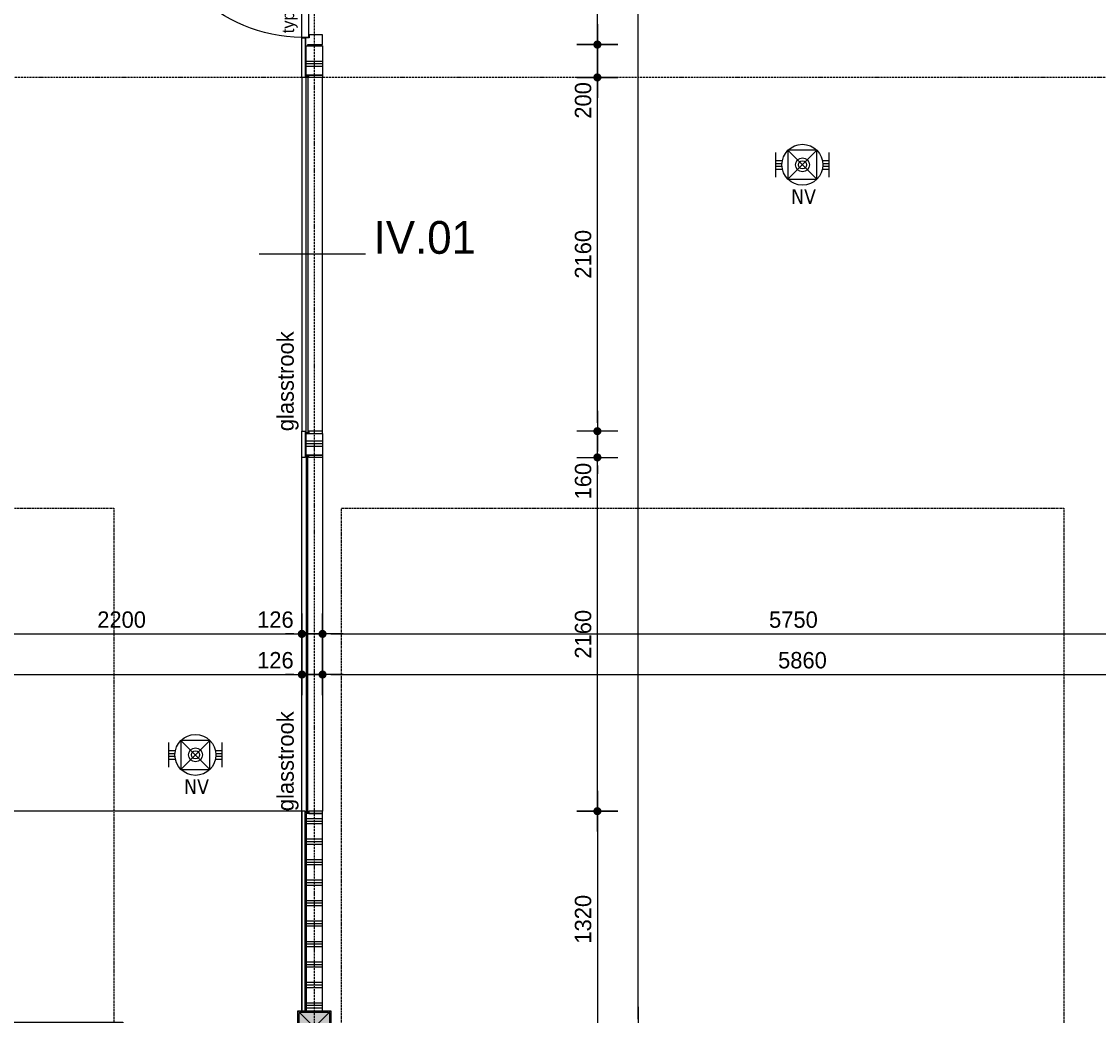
# Model space of a CAD drawing. Header units: millimetres. Extents: x -297000 to 504135, y -166520 to 252050.
# Tile 319 of 416: x 27937 to 34512, y 9498 to 15566. Entities that reach past the tile are written whole.
import ezdxf
from ezdxf.enums import TextEntityAlignment as Align
from ezdxf.lldxf.tags import DXFTag

# ---------------------------------------------------------------- set-up
doc = ezdxf.new("R2010")
doc.units = ezdxf.units.MM
doc.header["$MEASUREMENT"] = 0
for name, pattern in [('ACAD_ISO10W100', [18, 12, -3, 0, -3]), ('CENTER', [50.8, 31.75, -6.35, 6.35, -6.35]), ('HIDDEN', [0.375, 0.25, -0.125])]:
    doc.linetypes.add(name, pattern=pattern)
doc.layers.get('Defpoints').update_dxf_attribs({"color": 6})
for name, color, linetype in [('010_D0050_D', 1, 'Continuous'), ('010_T0050_T', 4, 'Continuous'), ('040_AXPRI_B', 9, 'CENTER'), ('068_HATCH_H', 8, 'Continuous'), ('080_SYMB_DETAIL', 4, 'Continuous'), ('210_WALEX_E', 2, 'Continuous'), ('210_WALEX_G', 2, 'Continuous'), ('220_WALIN_G', 1, 'Continuous'), ('299_CONCR_H', 251, 'Continuous'), ('299_STEEL_G', 3, 'Continuous'), ('310_GLASS_G', 1, 'Continuous'), ('320_DOORS_E', 8, 'Continuous'), ('320_DOORS_G', 2, 'Continuous'), ('420_WAFIN_G', 1, 'Continuous')]:
    doc.layers.add(name, color=color, linetype=linetype)
doc.styles.add('NORATT', font='TAHOMA.TTF')
doc.styles.add('VMX 2 MEDIUM 50', font='unvr55w.TTF', dxfattribs={"height": 100})
doc.styles.add('VMX 3 BIG 200', font='unvr55w.TTF', dxfattribs={"height": 800})
tags = doc.linetypes.add('SMALL', pattern=[0.19, 0.125, -0.065]).pattern_tags.tags
tags[6:7] = [DXFTag(74, 4), DXFTag(75, 0), DXFTag(340, '0'), DXFTag(46, 1.0), DXFTag(50, 0.0), DXFTag(44, 0.0), DXFTag(45, 0.0)]
tags[4:5] = [DXFTag(74, 4), DXFTag(75, 0), DXFTag(340, '0'), DXFTag(46, 1.0), DXFTag(50, 0.0), DXFTag(44, 0.0), DXFTag(45, 0.0)]
doc.dimstyles.new('VMX 50', dxfattribs={"dimscale": 50, "dimtxt": 1, "dimasz": 1, "dimexe": 2, "dimexo": 2, "dimgap": 0.7, "dimtad": 1, "dimdec": 0, "dimdsep": 46, "dimtxsty": 'VMX 2 MEDIUM 50', "dimblk1": 'VMX-DIM-ARROW', "dimblk2": 'VMX-DIM-ARROW', "dimsah": 1, "dimcen": 1, "dimdle": 2, "dimse1": 1, "dimse2": 1, "dimclrd": 256, "dimclre": 256, "dimclrt": 256, "dimadec": 0, "dimazin": 0, "dimtm": 1e-09, "dimtfac": 1, "dimtdec": 0, "dimtmove": 2, "dimatfit": 2, "dimldrblk": 'VMX-DIM-ARROW', "dimfxl": 0, "dimtolj": 2, "dimlwd": -1, "dimarcsym": 0})
pattern_1 = [(180, (-12325, -9425), (-2e-14, -125), []), (180, (-12325, -9440.63), (-2e-14, -125), []), (180, (-12325, -9456.25), (-2e-14, -125), [])]

# ---------------------------------------------------------------- blocks, each defined once
blk = doc.blocks.new('VMX-DIM-ARROW')
h = blk.add_hatch(color=256)
edge = h.paths.add_edge_path()
edge.add_arc((0, 0), 0.5, 0, 360)
for p, q in [((0, 2.5), (0, -2.5)), ((-2.5, 0), (2.5, 0))]:
    blk.add_line(p, q)
blk = doc.blocks.new('*D197')
at = {"layer": '010_D0050_D'}
blk.add_line((27498, 11827), (29598, 11827), dxfattribs=at)
at = {"layer": 'Defpoints', "color": 0}
for p in [(27448, 12766), (29648, 12752), (29648, 11827)]:
    blk.add_point(p, dxfattribs=at)
at = {"layer": '010_D0050_D', "xscale": 50, "yscale": 50, "zscale": 50, "rotation": 180}
blk.add_blockref('VMX-DIM-ARROW', (27448, 11827), dxfattribs=at)
at = {"layer": '010_D0050_D', "xscale": 50, "yscale": 50, "zscale": 50}
blk.add_blockref('VMX-DIM-ARROW', (29648, 11827), dxfattribs=at)
at = {"layer": '010_D0050_D', "insert": (28548, 11913.9), "char_height": 100, "attachment_point": 5, "style": 'VMX 2 MEDIUM 50'}
blk.add_mtext('\\A2;2200', dxfattribs=at)
blk = doc.blocks.new('*D200')
at = {"layer": '010_D0050_D'}
for p, q in [((29599, 11827), (29549, 11827)), ((29649, 11827), (29775, 11827)), ((29825, 11827), (29875, 11827))]:
    blk.add_line(p, q, dxfattribs=at)
at = {"layer": 'Defpoints', "color": 0}
for p in [(29649, 12905), (29775, 12905), (29775, 11827)]:
    blk.add_point(p, dxfattribs=at)
at = {"layer": '010_D0050_D', "xscale": 50, "yscale": 50, "zscale": 50}
blk.add_blockref('VMX-DIM-ARROW', (29649, 11827), dxfattribs=at)
at = {"layer": '010_D0050_D', "xscale": 50, "yscale": 50, "zscale": 50, "rotation": 180}
blk.add_blockref('VMX-DIM-ARROW', (29775, 11827), dxfattribs=at)
at = {"layer": '010_D0050_D', "insert": (29487, 11913.9), "char_height": 100, "attachment_point": 5, "style": 'VMX 2 MEDIUM 50'}
blk.add_mtext('\\A2;126', dxfattribs=at)
blk = doc.blocks.new('*D201')
at = {"layer": '010_D0050_D'}
blk.add_line((29825, 11827), (35475, 11827), dxfattribs=at)
at = {"layer": 'Defpoints', "color": 0}
for p in [(29775, 11913.9), (35525, 11913.9), (35525, 11827)]:
    blk.add_point(p, dxfattribs=at)
at = {"layer": '010_D0050_D', "xscale": 50, "yscale": 50, "zscale": 50, "rotation": 180}
blk.add_blockref('VMX-DIM-ARROW', (29775, 11827), dxfattribs=at)
at = {"layer": '010_D0050_D', "xscale": 50, "yscale": 50, "zscale": 50}
blk.add_blockref('VMX-DIM-ARROW', (35525, 11827), dxfattribs=at)
at = {"layer": '010_D0050_D', "insert": (32650, 11913.9), "char_height": 100, "attachment_point": 5, "style": 'VMX 2 MEDIUM 50'}
blk.add_mtext('\\A2;5750', dxfattribs=at)
blk = doc.blocks.new('*D210')
at = {"layer": '010_D0050_D'}
blk.add_line((31452.9, 10695), (31452.9, 9475), dxfattribs=at)
at = {"layer": 'Defpoints', "color": 0}
for p in [(29775, 10745), (29725, 9425), (31452.9, 9425)]:
    blk.add_point(p, dxfattribs=at)
at = {"layer": '010_D0050_D', "xscale": 50, "yscale": 50, "zscale": 50}
for p, rotation in [((31452.9, 10745), 89.99851702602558), ((31452.9, 9425), 269.9985170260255)]:
    blk.add_blockref('VMX-DIM-ARROW', p, dxfattribs=dict(at, rotation=rotation))
at = {"layer": '010_D0050_D', "insert": (31366, 10085), "char_height": 100, "attachment_point": 5, "rotation": 89.99852, "style": 'VMX 2 MEDIUM 50'}
blk.add_mtext('\\A2;1320', dxfattribs=at)
blk = doc.blocks.new('*D211')
at = {"layer": '010_D0050_D'}
blk.add_line((31452.9, 10795), (31452.9, 12855), dxfattribs=at)
at = {"layer": 'Defpoints', "color": 0}
for p in [(29775, 12905), (31452.9, 12905), (29775, 10745)]:
    blk.add_point(p, dxfattribs=at)
at = {"layer": '010_D0050_D', "xscale": 50, "yscale": 50, "zscale": 50}
for p, rotation in [((31452.9, 12905), 90), ((31452.9, 10745), 270)]:
    blk.add_blockref('VMX-DIM-ARROW', p, dxfattribs=dict(at, rotation=rotation))
at = {"layer": '010_D0050_D', "insert": (31366.1, 11825), "char_height": 100, "attachment_point": 5, "rotation": 90, "style": 'VMX 2 MEDIUM 50'}
blk.add_mtext('\\A2;2160', dxfattribs=at)
blk = doc.blocks.new('*D212')
at = {"layer": '010_D0050_D'}
for p, q in [((31452.9, 13115), (31452.9, 13165)), ((31452.9, 12905), (31452.9, 13065)), ((31452.9, 12855), (31452.9, 12805))]:
    blk.add_line(p, q, dxfattribs=at)
at = {"layer": 'Defpoints', "color": 0}
for p in [(29775, 13065), (31452.9, 13065), (29775, 12905)]:
    blk.add_point(p, dxfattribs=at)
at = {"layer": '010_D0050_D', "xscale": 50, "yscale": 50, "zscale": 50}
for p, rotation in [((31452.9, 13065), 270), ((31452.9, 12905), 90)]:
    blk.add_blockref('VMX-DIM-ARROW', p, dxfattribs=dict(at, rotation=rotation))
at = {"layer": '010_D0050_D', "insert": (31366.1, 12760), "char_height": 100, "attachment_point": 5, "rotation": 90, "style": 'VMX 2 MEDIUM 50'}
blk.add_mtext('\\A2;160', dxfattribs=at)
blk = doc.blocks.new('*D213')
at = {"layer": '010_D0050_D'}
blk.add_line((31452.9, 13115), (31452.9, 15175), dxfattribs=at)
at = {"layer": 'Defpoints', "color": 0}
for p in [(29775, 15225), (31452.9, 15225), (29775, 13065)]:
    blk.add_point(p, dxfattribs=at)
at = {"layer": '010_D0050_D', "xscale": 50, "yscale": 50, "zscale": 50}
for p, rotation in [((31452.9, 15225), 90), ((31452.9, 13065), 270)]:
    blk.add_blockref('VMX-DIM-ARROW', p, dxfattribs=dict(at, rotation=rotation))
at = {"layer": '010_D0050_D', "insert": (31366.1, 14145), "char_height": 100, "attachment_point": 5, "rotation": 90, "style": 'VMX 2 MEDIUM 50'}
blk.add_mtext('\\A2;2160', dxfattribs=at)
blk = doc.blocks.new('*D214')
at = {"layer": '010_D0050_D'}
blk.add_line((31452.9, 15275), (31452.9, 15375), dxfattribs=at)
at = {"layer": 'Defpoints', "color": 0}
for p in [(29775, 15425), (31452.9, 15425), (29775, 15225)]:
    blk.add_point(p, dxfattribs=at)
at = {"layer": '010_D0050_D', "xscale": 50, "yscale": 50, "zscale": 50}
for p, rotation in [((31452.9, 15425), 90), ((31452.9, 15225), 270)]:
    blk.add_blockref('VMX-DIM-ARROW', p, dxfattribs=dict(at, rotation=rotation))
at = {"layer": '010_D0050_D', "insert": (31366.1, 15084.5), "char_height": 100, "attachment_point": 5, "rotation": 90, "style": 'VMX 2 MEDIUM 50'}
blk.add_mtext('\\A2;200', dxfattribs=at)
blk = doc.blocks.new('*D215')
at = {"layer": '010_D0050_D'}
blk.add_line((31452.9, 15476), (31452.9, 16376), dxfattribs=at)
at = {"layer": 'Defpoints', "color": 0}
for p in [(29775, 16426), (31452.9, 16426), (29775, 15426)]:
    blk.add_point(p, dxfattribs=at)
at = {"layer": '010_D0050_D', "xscale": 50, "yscale": 50, "zscale": 50}
for p, rotation in [((31452.9, 16426), 90), ((31452.9, 15426), 270)]:
    blk.add_blockref('VMX-DIM-ARROW', p, dxfattribs=dict(at, rotation=rotation))
at = {"layer": '010_D0050_D', "insert": (31366.1, 15926), "char_height": 100, "attachment_point": 5, "rotation": 90, "style": 'VMX 2 MEDIUM 50'}
blk.add_mtext('\\A2;1000', dxfattribs=at)
blk = doc.blocks.new('*D219')
at = {"layer": '010_D0050_D'}
blk.add_line((31702.9, 9475), (31702.9, 32575), dxfattribs=at)
at = {"layer": 'Defpoints', "color": 0}
for p in [(29725, 32625), (31702.9, 32625), (29725, 9425)]:
    blk.add_point(p, dxfattribs=at)
at = {"layer": '010_D0050_D', "xscale": 50, "yscale": 50, "zscale": 50}
for p, rotation in [((31702.9, 32625), 90), ((31702.9, 9425), 270)]:
    blk.add_blockref('VMX-DIM-ARROW', p, dxfattribs=dict(at, rotation=rotation))
at = {"layer": '010_D0050_D', "insert": (31616.1, 21025), "char_height": 100, "attachment_point": 5, "rotation": 90, "style": 'VMX 2 MEDIUM 50'}
blk.add_mtext('\\A2;23200', dxfattribs=at)
blk = doc.blocks.new('*D221')
at = {"layer": '010_D0050_D'}
blk.add_line((18324, 11579), (29599, 11579), dxfattribs=at)
at = {"layer": 'Defpoints', "color": 0}
for p in [(18274, 11825), (29649, 11827), (29649, 11579)]:
    blk.add_point(p, dxfattribs=at)
at = {"layer": '010_D0050_D', "xscale": 50, "yscale": 50, "zscale": 50, "rotation": 180}
blk.add_blockref('VMX-DIM-ARROW', (18274, 11579), dxfattribs=at)
at = {"layer": '010_D0050_D', "xscale": 50, "yscale": 50, "zscale": 50}
blk.add_blockref('VMX-DIM-ARROW', (29649, 11579), dxfattribs=at)
at = {"layer": '010_D0050_D', "insert": (23961.5, 11665.9), "char_height": 100, "attachment_point": 5, "style": 'VMX 2 MEDIUM 50'}
blk.add_mtext('\\A2;11375', dxfattribs=at)
blk = doc.blocks.new('*D222')
at = {"layer": '010_D0050_D'}
for p, q in [((29599, 11579), (29549, 11579)), ((29649, 11579), (29775, 11579)), ((29825, 11579), (29875, 11579))]:
    blk.add_line(p, q, dxfattribs=at)
at = {"layer": 'Defpoints', "color": 0}
for p in [(29649, 12657), (29775, 12657), (29775, 11579)]:
    blk.add_point(p, dxfattribs=at)
at = {"layer": '010_D0050_D', "xscale": 50, "yscale": 50, "zscale": 50}
blk.add_blockref('VMX-DIM-ARROW', (29649, 11579), dxfattribs=at)
at = {"layer": '010_D0050_D', "xscale": 50, "yscale": 50, "zscale": 50, "rotation": 180}
blk.add_blockref('VMX-DIM-ARROW', (29775, 11579), dxfattribs=at)
at = {"layer": '010_D0050_D', "insert": (29487, 11665.9), "char_height": 100, "attachment_point": 5, "style": 'VMX 2 MEDIUM 50'}
blk.add_mtext('\\A2;126', dxfattribs=at)
blk = doc.blocks.new('*D223')
at = {"layer": '010_D0050_D'}
blk.add_line((29825, 11579), (35585, 11579), dxfattribs=at)
at = {"layer": 'Defpoints', "color": 0}
for p in [(29775, 12657), (35635, 11745), (35635, 11579)]:
    blk.add_point(p, dxfattribs=at)
at = {"layer": '010_D0050_D', "xscale": 50, "yscale": 50, "zscale": 50, "rotation": 180}
blk.add_blockref('VMX-DIM-ARROW', (29775, 11579), dxfattribs=at)
at = {"layer": '010_D0050_D', "xscale": 50, "yscale": 50, "zscale": 50}
blk.add_blockref('VMX-DIM-ARROW', (35635, 11579), dxfattribs=at)
at = {"layer": '010_D0050_D', "insert": (32705, 11665.9), "char_height": 100, "attachment_point": 5, "style": 'VMX 2 MEDIUM 50'}
blk.add_mtext('\\A2;5860', dxfattribs=at)
blk = doc.blocks.new('GRID01')
at = {"layer": '040_AXPRI_B', "linetype": 'ACAD_ISO10W100'}
for p, q in [((-5800, -3742), (-5800, 26942)), ((3749.9, 5800), (-26942, 5800))]:
    blk.add_line(p, q, dxfattribs=at)
blk = doc.blocks.new('SEGMENTDEUR_plg')
at = {"layer": '210_WALEX_E', "color": 8, "linetype": 'SMALL', "ltscale": 25}
blk.add_lwpolyline([(4550, 200), (190, 200)], dxfattribs=at)
at = {"layer": '210_WALEX_E', "color": 8, "linetype": 'HIDDEN', "ltscale": 25}
blk.add_lwpolyline([(165, -7), (165, -3270), (4575, -3270), (4575, -7)], dxfattribs=at)
at = {"layer": '210_WALEX_G', "ltscale": 20}
for points in [[(175, 110), (175, 125), (190, 125), (190, 200), (65, 200)], [(4565, 110), (4565, 125), (4550, 125), (4550, 200), (4675, 200)]]:
    blk.add_lwpolyline(points, dxfattribs=at)
at = {"layer": '299_STEEL_G'}
for points in [[(114, 110), (166, 110, 0.414214), (170, 114), (170, 176, 0.414214), (166, 180), (114, 180, 0.414214), (110, 176), (110, 114, 0.414214)], [(4626, 110), (4574, 110, -0.414214), (4570, 114), (4570, 176, -0.414214), (4574, 180), (4626, 180, -0.414214), (4630, 176), (4630, 114, -0.414214)]]:
    blk.add_lwpolyline(points, format="xyb", close=True, dxfattribs=at)
for points in [[(114, 114), (166, 114), (166, 176), (114, 176)], [(4626, 114), (4574, 114), (4574, 176), (4626, 176)]]:
    blk.add_lwpolyline(points, close=True, dxfattribs=at)
at = {"layer": '320_DOORS_G'}
for points in [[(186.6, 95), (187.9, 95.3), (189.3, 96.2), (189.9, 97.5), (190, 98.4), (190, 106.6), (189.7, 107.9), (188.8, 109.3), (187.5, 109.8), (186.6, 110), (113.4, 110), (112.1, 109.7), (110.7, 108.8), (110.2, 107.5), (110, 106.6), (110, -4), (111.9, -4), (111.9, 106.6), (111.9, 106.9), (112.5, 107.8), (113.4, 108.1), (186.6, 108.1), (186.9, 108.1), (187.8, 107.5), (188.1, 106.6), (188.1, 98.4), (188.1, 98.1), (187.5, 97.2), (186.6, 96.9), (178.9, 96.9), (177.6, 96.6), (176.2, 95.7), (175.3, 94.4), (175.2, 91.9), (175.5, 90.6), (176.4, 89.2), (177.7, 88.3), (178.9, 88.2), (185.4, 88.2), (185.4, 90.1), (178.9, 90.1), (178.3, 90.3), (177.4, 91), (177.1, 91.9), (177.3, 93.8), (178, 94.7), (178.9, 95)], [(4553.4, 95), (4552.1, 95.3), (4550.7, 96.2), (4550.1, 97.5), (4550, 98.4), (4550, 106.6), (4550.3, 107.9), (4551.2, 109.3), (4552.5, 109.8), (4553.4, 110), (4626.6, 110), (4627.9, 109.7), (4629.3, 108.8), (4629.8, 107.5), (4630, 106.6), (4630, -4), (4628.1, -4), (4628.1, 106.6), (4628.1, 106.9), (4627.5, 107.8), (4626.6, 108.1), (4553.4, 108.1), (4553.1, 108.1), (4552.2, 107.5), (4551.9, 106.6), (4551.9, 98.4), (4551.9, 98.1), (4552.5, 97.2), (4553.4, 96.9), (4561.1, 96.9), (4562.4, 96.6), (4563.8, 95.7), (4564.7, 94.4), (4564.8, 91.9), (4564.5, 90.6), (4563.6, 89.2), (4562.3, 88.3), (4561.1, 88.2), (4554.6, 88.2), (4554.6, 90.1), (4561.1, 90.1), (4561.7, 90.3), (4562.6, 91), (4562.9, 91.9), (4562.7, 93.8), (4562, 94.7), (4561.1, 95)], [(111.9, 10.1), (111.9, 10.1), (112.4, 7.8), (113, 6), (118.8, -4.7), (120.5, -6.8), (122.6, -8.2), (124.7, -8.8), (125.4, -8.8), (128.4, -8.8), (130.5, -8.5), (132.6, -7.4), (134.5, -5.6), (135, -4.9), (138.3, 1.4), (136.9, 2.1), (133.6, -4.1), (133.6, -4.3), (132, -6.1), (130.2, -7), (128.4, -7.3), (125.4, -7.3), (125.3, -7.3), (123.5, -7), (121.7, -5.9), (120.2, -4.1), (114.3, 6.8), (113.7, 8.1), (113.4, 10.1), (113.4, 40), (113.4, 40.3), (114, 41.2), (114.9, 41.5), (134.4, 41.5), (134.7, 41.5), (135.6, 40.9), (135.9, 40), (135.9, 36), (137.4, 36), (137.4, 40), (137.1, 41.2), (136.2, 42.4), (135, 43), (134.4, 43), (114.9, 43), (113.7, 42.7), (112.5, 41.8), (111.9, 40.6), (111.9, 40)], [(240, 38), (255, 38), (255, 50), (240, 50)], [(1260, 38), (1245, 38), (1245, 50), (1260, 50)], [(1320, 38), (1335, 38), (1335, 50), (1320, 50)], [(2340, 38), (2325, 38), (2325, 50), (2340, 50)], [(2400, 38), (2415, 38), (2415, 50), (2400, 50)], [(3420, 38), (3405, 38), (3405, 50), (3420, 50)], [(3480, 38), (3495, 38), (3495, 50), (3480, 50)], [(4500, 38), (4485, 38), (4485, 50), (4500, 50)], [(4628.1, 10.1), (4628.1, 10.1), (4627.6, 7.8), (4627, 6), (4621.2, -4.7), (4619.5, -6.8), (4617.4, -8.2), (4615.3, -8.8), (4614.6, -8.8), (4611.6, -8.8), (4609.5, -8.5), (4607.4, -7.4), (4605.5, -5.6), (4605, -4.9), (4601.7, 1.4), (4603.1, 2.1), (4606.4, -4.1), (4606.4, -4.3), (4608, -6.1), (4609.8, -7), (4611.6, -7.3), (4614.6, -7.3), (4614.7, -7.3), (4616.5, -7), (4618.3, -5.9), (4619.8, -4.1), (4625.7, 6.8), (4626.3, 8.1), (4626.6, 10.1), (4626.6, 40), (4626.6, 40.3), (4626, 41.2), (4625.1, 41.5), (4605.6, 41.5), (4605.3, 41.5), (4604.4, 40.9), (4604.1, 40), (4604.1, 36), (4602.6, 36), (4602.6, 40), (4602.9, 41.2), (4603.8, 42.4), (4605, 43), (4605.6, 43), (4625.1, 43), (4626.3, 42.7), (4627.5, 41.8), (4628.1, 40.6), (4628.1, 40)]]:
    blk.add_lwpolyline(points, close=True, dxfattribs=at)
at = {"layer": '320_DOORS_G', "color": 1}
for points in [[(165, 38), (4575, 38), (4575, 80), (165, 80), (165, 38)], [(221.9, 21), (221.9, 10), (136.9, 10), (136.9, 21), (221.9, 21)], [(4518.1, 21), (4518.1, 10), (4603.1, 10), (4603.1, 21), (4518.1, 21)]]:
    blk.add_lwpolyline(points, dxfattribs=at)
at = {"layer": '320_DOORS_G'}
for points in [[(165, 38), (165, 80), (255, 80), (255, 70), (240, 70), (240, 38), (165, 38)], [(240, 70), (1260, 70), (1260, 50), (240, 50), (240, 70)], [(1260, 38), (1260, 70), (1245, 70), (1245, 80), (1335, 80), (1335, 70), (1320, 70), (1320, 38), (1260, 38)], [(1320, 70), (2340, 70), (2340, 50), (1320, 50), (1320, 70)], [(2340, 38), (2340, 70), (2325, 70), (2325, 80), (2415, 80), (2415, 70), (2400, 70), (2400, 38), (2340, 38)], [(2400, 70), (3420, 70), (3420, 50), (2400, 50), (2400, 70)], [(3420, 38), (3420, 70), (3405, 70), (3405, 80), (3495, 80), (3495, 70), (3480, 70), (3480, 38), (3420, 38)], [(4500, 70), (3480, 70), (3480, 50), (4500, 50), (4500, 70)], [(4575, 38), (4575, 80), (4485, 80), (4485, 70), (4500, 70), (4500, 38), (4575, 38)]]:
    blk.add_lwpolyline(points, dxfattribs=at)
at = {"layer": '320_DOORS_G', "color": 1}
for points in [[(212.2, 33), (165, 33), (165, 38), (212.2, 38)], [(212.2, -7), (165, -7), (165, 33), (212.2, 33)], [(4527.8, 33), (4575, 33), (4575, 38), (4527.8, 38)], [(4527.8, -7), (4575, -7), (4575, 33), (4527.8, 33)]]:
    blk.add_lwpolyline(points, close=True, dxfattribs=at)
for points in [[(171.6, 85.6), (171.6, 85.6), (171.9, 86.4), (171.9, 86.4)], [(171.9, 84.9), (171.9, 84.9), (171.6, 85.6), (171.6, 85.6)], [(171.9, 86.4), (171.9, 86.4), (173.8, 88.2), (173.8, 88.2)], [(172.6, 84.6), (172.6, 84.6), (171.9, 84.9), (171.9, 84.9)], [(180.7, 84.3), (180.7, 84.3), (172.6, 84.6), (172.6, 84.6)], [(173.8, 88.2), (173.8, 88.2), (174, 88.3), (174, 88.3)], [(174, 88.3), (174, 88.3), (174.7, 88.5), (174.7, 88.5)], [(174.7, 88.5), (174.7, 88.5), (175.5, 88), (175.5, 88)], [(175.5, 88), (175.5, 88), (177, 86.7), (177, 86.7)], [(177, 86.7), (177, 86.7), (177.3, 86.5), (177.3, 86.5)], [(177.3, 86.5), (177.3, 86.5), (185.8, 86.5), (185.8, 86.5)], [(180, 93.2), (180, 93.2), (181.6, 94), (181.6, 94)], [(180, 92), (180, 92), (180, 93.2), (180, 93.2)], [(181.5, 91.3), (181.5, 91.3), (180, 92), (180, 92)], [(188.4, 84.4), (188.4, 84.4), (180.7, 84.3), (180.7, 84.3)], [(186.7, 91.3), (186.7, 91.3), (181.5, 91.3), (181.5, 91.3)], [(181.6, 94), (181.6, 94), (186.4, 94), (186.4, 94)], [(185.8, 86.5), (185.8, 86.5), (187.3, 86.8), (187.3, 86.8)], [(186.4, 94), (189, 94.1), (190, 95), (190, 95)], [(187.3, 90.6), (187.3, 90.6), (186.7, 91.3), (186.7, 91.3)], [(187.3, 86.8), (187.3, 86.8), (187.3, 90.6), (187.3, 90.6)], [(190, 84.7), (190, 84.7), (188.4, 84.4), (188.4, 84.4)], [(190, 95), (190, 95), (190, 92.6), (190, 92.6)], [(190, 92.6), (190, 92.6), (190.3, 91.4), (190.3, 91.4)], [(190.2, 87.6), (190.2, 87.6), (190, 87.3), (190, 87.3)], [(190, 87.3), (190, 87.3), (190, 84.7), (190, 84.7)], [(190.9, 87.9), (190.9, 87.9), (190.2, 87.6), (190.2, 87.6)], [(190.3, 91.4), (190.3, 91.4), (191.2, 90.5), (191.2, 90.5)], [(192.2, 87.8), (192.2, 87.8), (190.9, 87.9), (190.9, 87.9)], [(191.2, 90.5), (191.2, 90.5), (191.6, 90.3), (191.6, 90.3)], [(191.6, 90.3), (191.6, 90.3), (196.9, 88.7), (196.9, 88.7)], [(197, 86.7), (197, 86.7), (192.2, 87.8), (192.2, 87.8)], [(196.9, 88.7), (196.9, 88.7), (202.1, 86.3), (202.1, 86.3)], [(201.8, 85), (201.8, 85), (197, 86.7), (197, 86.7)], [(206.6, 82.4), (206.6, 82.4), (201.8, 85), (201.8, 85)], [(202.1, 86.3), (202.1, 86.3), (207.4, 83), (207.4, 83)], [(207.4, 83), (207.4, 83), (206.6, 82.4), (206.6, 82.4)], [(4529.9, 82.4), (4529.9, 82.4), (4538.2, 85), (4538.2, 85)], [(4532.6, 83), (4532.6, 83), (4529.9, 82.4), (4529.9, 82.4)], [(4537.9, 86.3), (4537.9, 86.3), (4532.6, 83), (4532.6, 83)], [(4543.1, 88.7), (4543.1, 88.7), (4537.9, 86.3), (4537.9, 86.3)], [(4538.2, 85), (4538.2, 85), (4543, 86.7), (4543, 86.7)], [(4543, 86.7), (4543, 86.7), (4547.8, 87.8), (4547.8, 87.8)], [(4548.4, 90.3), (4548.4, 90.3), (4543.1, 88.7), (4543.1, 88.7)], [(4547.8, 87.8), (4547.8, 87.8), (4549.1, 87.9), (4549.1, 87.9)], [(4548.8, 90.5), (4548.8, 90.5), (4548.4, 90.3), (4548.4, 90.3)], [(4549.7, 91.4), (4549.7, 91.4), (4548.8, 90.5), (4548.8, 90.5)], [(4549.1, 87.9), (4549.1, 87.9), (4549.8, 87.6), (4549.8, 87.6)], [(4550, 92.6), (4550, 92.6), (4549.7, 91.4), (4549.7, 91.4)], [(4549.8, 87.6), (4549.8, 87.6), (4550, 87.3), (4550, 87.3)], [(4553.6, 94), (4551, 94.1), (4550, 95), (4550, 95)], [(4550, 95), (4550, 95), (4550, 92.6), (4550, 92.6)], [(4550, 87.3), (4550, 87.3), (4550, 84.7), (4550, 84.7)], [(4550, 84.7), (4550, 84.7), (4551.6, 84.4), (4551.6, 84.4)], [(4551.6, 84.4), (4551.6, 84.4), (4559.3, 84.3), (4559.3, 84.3)], [(4552.7, 90.6), (4552.7, 90.6), (4553.3, 91.3), (4553.3, 91.3)], [(4552.7, 86.8), (4552.7, 86.8), (4552.7, 90.6), (4552.7, 90.6)], [(4554.2, 86.5), (4554.2, 86.5), (4552.7, 86.8), (4552.7, 86.8)], [(4553.3, 91.3), (4553.3, 91.3), (4558.5, 91.3), (4558.5, 91.3)], [(4558.4, 94), (4558.4, 94), (4553.6, 94), (4553.6, 94)], [(4562.7, 86.5), (4562.7, 86.5), (4554.2, 86.5), (4554.2, 86.5)], [(4560, 93.2), (4560, 93.2), (4558.4, 94), (4558.4, 94)], [(4558.5, 91.3), (4558.5, 91.3), (4560, 92), (4560, 92)], [(4559.3, 84.3), (4559.3, 84.3), (4567.4, 84.6), (4567.4, 84.6)], [(4560, 92), (4560, 92), (4560, 93.2), (4560, 93.2)], [(4563, 86.7), (4563, 86.7), (4562.7, 86.5), (4562.7, 86.5)], [(4564.5, 88), (4564.5, 88), (4563, 86.7), (4563, 86.7)], [(4565.3, 88.5), (4565.3, 88.5), (4564.5, 88), (4564.5, 88)], [(4566, 88.3), (4566, 88.3), (4565.3, 88.5), (4565.3, 88.5)], [(4566.2, 88.2), (4566.2, 88.2), (4566, 88.3), (4566, 88.3)], [(4568.1, 86.4), (4568.1, 86.4), (4566.2, 88.2), (4566.2, 88.2)], [(4567.4, 84.6), (4567.4, 84.6), (4568.1, 84.9), (4568.1, 84.9)], [(4568.4, 85.6), (4568.4, 85.6), (4568.1, 86.4), (4568.1, 86.4)], [(4568.1, 84.9), (4568.1, 84.9), (4568.4, 85.6), (4568.4, 85.6)]]:
    blk.add_open_spline(points, degree=3, dxfattribs=at)
for points, knots in [([(133.3, 30.3), (133.3, 32.4), (132.2, 34.4), (130.4, 35.4), (128.6, 36.4), (126.4, 36.4), (124.6, 35.4), (122.7, 34.4), (121.6, 32.4), (121.6, 30.3), (121.6, 30.3), (121.3, 29.3), (121.3, 29.3), (120.5, 26.6), (120.1, 23.8), (119.9, 21), (119.8, 17.1), (119.8, 13.8), (119.9, 10), (120.1, 7.1), (120.5, 4.4), (121.3, 1.7), (121.3, 1.7), (121.6, 0.7), (121.6, 0.7), (121.6, -1.4), (122.7, -3.4), (124.6, -4.4), (126.4, -5.4), (128.6, -5.4), (130.4, -4.4), (132.2, -3.4), (133.3, -1.4), (133.3, 0.7), (133.3, 0.7), (133.3, 30.3), (133.3, 30.3)], [0, 0, 0, 0, 1, 1, 1, 2, 2, 2, 3, 3, 3, 4, 4, 4, 5, 5, 5, 6, 6, 6, 7, 7, 7, 8, 8, 8, 9, 9, 9, 10, 10, 10, 11, 11, 11, 12, 12, 12, 12]), ([(133.3, 25.4), (133.3, 24.9), (133.5, 24.5), (133.8, 24.1), (134.2, 23.8), (134.6, 23.6), (135.1, 23.6), (135.1, 23.6), (136, 23.6), (136, 23.6), (136.3, 23.6), (136.5, 23.5), (136.7, 23.3), (136.8, 23.2), (136.9, 22.9), (136.9, 22.7), (136.9, 22.7), (136.9, 8.3), (136.9, 8.3), (136.9, 8.1), (136.8, 7.8), (136.7, 7.7), (136.5, 7.5), (136.3, 7.4), (136, 7.4), (136, 7.4), (135.1, 7.4), (135.1, 7.4), (134.6, 7.4), (134.2, 7.2), (133.8, 6.9), (133.5, 6.5), (133.3, 6.1), (133.3, 5.6)], [0, 0, 0, 0, 1, 1, 1, 2, 2, 2, 3, 3, 3, 4, 4, 4, 5, 5, 5, 6, 6, 6, 7, 7, 7, 8, 8, 8, 9, 9, 9, 10, 10, 10, 11, 11, 11, 11]), ([(4606.7, 25.4), (4606.7, 24.9), (4606.5, 24.5), (4606.2, 24.1), (4605.8, 23.8), (4605.4, 23.6), (4604.9, 23.6), (4604.9, 23.6), (4604, 23.6), (4604, 23.6), (4603.7, 23.6), (4603.5, 23.5), (4603.3, 23.3), (4603.2, 23.2), (4603.1, 22.9), (4603.1, 22.7), (4603.1, 22.7), (4603.1, 8.3), (4603.1, 8.3), (4603.1, 8.1), (4603.2, 7.8), (4603.3, 7.7), (4603.5, 7.5), (4603.7, 7.4), (4604, 7.4), (4604, 7.4), (4604.9, 7.4), (4604.9, 7.4), (4605.4, 7.4), (4605.8, 7.2), (4606.2, 6.9), (4606.5, 6.5), (4606.7, 6.1), (4606.7, 5.6)], [0, 0, 0, 0, 1, 1, 1, 2, 2, 2, 3, 3, 3, 4, 4, 4, 5, 5, 5, 6, 6, 6, 7, 7, 7, 8, 8, 8, 9, 9, 9, 10, 10, 10, 11, 11, 11, 11]), ([(4606.7, 30.3), (4606.7, 32.4), (4607.8, 34.4), (4609.6, 35.4), (4611.4, 36.4), (4613.6, 36.4), (4615.4, 35.4), (4617.3, 34.4), (4618.4, 32.4), (4618.4, 30.3), (4618.4, 30.3), (4618.7, 29.3), (4618.7, 29.3), (4619.5, 26.6), (4619.9, 23.8), (4620.1, 21), (4620.2, 17.1), (4620.2, 13.8), (4620.1, 10), (4619.9, 7.1), (4619.5, 4.4), (4618.7, 1.7), (4618.7, 1.7), (4618.4, 0.7), (4618.4, 0.7), (4618.4, -1.4), (4617.3, -3.4), (4615.4, -4.4), (4613.6, -5.4), (4611.4, -5.4), (4609.6, -4.4), (4607.8, -3.4), (4606.7, -1.4), (4606.7, 0.7), (4606.7, 0.7), (4606.7, 30.3), (4606.7, 30.3)], [0, 0, 0, 0, 1, 1, 1, 2, 2, 2, 3, 3, 3, 4, 4, 4, 5, 5, 5, 6, 6, 6, 7, 7, 7, 8, 8, 8, 9, 9, 9, 10, 10, 10, 11, 11, 11, 12, 12, 12, 12])]:
    blk.add_open_spline(points, degree=3, knots=knots, dxfattribs=at)
blk = doc.blocks.new('DEUR1000_hpl finish')
at = {"layer": '320_DOORS_E'}
blk.add_arc((52.5, 126), 913, 0, 90, dxfattribs=at)
at = {"layer": '320_DOORS_G'}
blk.add_lwpolyline([(52.5, 126), (52.5, 1039)], dxfattribs=at)
for points in [[(9, 0), (67, 0), (67, 81), (50, 81), (50, 104), (0, 104), (0, 90), (9, 90), (9, 0)], [(52.5, 126), (52.5, 86), (965.5, 86), (965.5, 126)], [(1009, 0), (951, 0), (951, 81), (968, 81), (968, 104), (1018, 104), (1018, 90), (1009, 90), (1009, 0)]]:
    blk.add_lwpolyline(points, close=True, dxfattribs=at)
blk = doc.blocks.new('K200x200x8+BETON')
at = {"layer": '299_CONCR_H'}
h = blk.add_hatch(color=256, dxfattribs=at)
edge = h.paths.add_edge_path()
edge.add_line((-92, -84), (-92, 84))
edge.add_arc((-84, 84), 8, 90, 180, ccw=False)
edge.add_line((-84, 92), (84, 92))
edge.add_arc((84, 84), 8, 0, 90, ccw=False)
edge.add_line((92, 84), (92, -84))
edge.add_arc((84, -84), 8, -90, 0, ccw=False)
edge.add_line((84, -92), (-84, -92))
edge.add_arc((-84, -84), 8, 180, 270, ccw=False)
at = {"layer": '299_STEEL_G'}
for points in [[(-100, -88), (-100, 88, -0.414214), (-88, 100), (88, 100, -0.414214), (100, 88), (100, -88, -0.414214), (88, -100), (-88, -100, -0.414214)], [(-92, -84), (-92, 84, -0.414214), (-84, 92), (84, 92, -0.414214), (92, 84), (92, -84, -0.414214), (84, -92), (-84, -92, -0.414214)]]:
    blk.add_lwpolyline(points, format="xyb", close=True, dxfattribs=at)
at = {"layer": 'Defpoints'}
blk.add_lwpolyline([(-100, 100), (100, 100), (100, -100), (-100, -100)], close=True, dxfattribs=at)
for points in [[(100, -100), (-100, 100)], [(100, 100), (-100, -100)]]:
    blk.add_lwpolyline(points, dxfattribs=at)
blk = doc.blocks.new('EJ3T02')
at = {"color": 0}
for p, q in [((-3.25, -1.5), (-3.25, 1.5)), ((-1.77, 1.77), (1.77, -1.77)), ((1.77, 1.77), (-1.77, -1.77)), ((3.25, -1.5), (3.25, 1.5)), ((-3.25, 0.52), (-2.44, 0.52)), ((-3.25, 0.17), (-2.49, 0.17)), ((2.44, 0.52), (3.25, 0.52)), ((2.49, 0.17), (3.25, 0.17)), ((-3.25, -0.17), (-2.49, -0.17)), ((-3.25, -0.52), (-2.44, -0.52)), ((2.44, -0.52), (3.25, -0.52)), ((2.49, -0.17), (3.25, -0.17))]:
    blk.add_line(p, q, dxfattribs=at)
blk.add_lwpolyline([(1.77, -1.77), (1.77, 1.77), (-1.77, 1.77), (-1.77, -1.77)], close=True, dxfattribs=at)
blk.add_lwpolyline([(1.77, -1.77), (1.75, -1.75)], dxfattribs=at)
for radius in [2.5, 0.85, 0.5]:
    blk.add_circle((0, 0), radius, dxfattribs=at)
at = {"color": 0, "style": 'NORATT'}
for tag, flags, p in [('GELIJK', 9, (3.5, 7.5)), ('SCHAK', 8, (3.5, 5.25)), ('NUMMER', 8, (3.5, 3.5)), ('A_CODE', 8, (-3.5, 2.75)), ('GROEP', 8, (-3.5, -2.75)), ('KAST', 9, (3.5, -2.75))]:
    blk.add_attdef(tag, text='', height=1.8, dxfattribs=dict(at, flags=flags)).set_placement(p, align=Align.MIDDLE_CENTER)
blk = doc.blocks.new('1006_X-01.00')
at = {"layer": '068_HATCH_H'}
h = blk.add_hatch(dxfattribs=at)
h.set_pattern_fill('PLAST', color=256, scale=500, angle=180, style=0)
h.set_pattern_definition(pattern_1)
h.paths.add_polyline_path([(17450, 5992), (17450, 5814), (17350, 5814), (17350, 5992)])
h = blk.add_hatch(dxfattribs=at)
h.set_pattern_fill('PLAST', color=256, scale=500, angle=180, style=0)
h.set_pattern_definition([(180, (-12325, -11745), (-2e-14, -125), []), (180, (-12325, -11760.63), (-2e-14, -125), []), (180, (-12325, -11776.25), (-2e-14, -125), [])])
h.paths.add_polyline_path([(17450, 3626), (17450, 3494), (17350, 3494), (17350, 3626)])
h = blk.add_hatch(dxfattribs=at)
h.set_pattern_fill('PLAST', color=256, scale=500, angle=180, style=0)
h.set_pattern_definition(pattern_1)
h.paths.add_polyline_path([(17450, 100), (17450, 1306), (17350, 1306), (17350, 100)])
at = {"layer": '220_WALIN_G', "ltscale": 10}
for points in [[(17450, 5992), (17450, 5814), (17350, 5814), (17350, 5992), (17450, 5992)], [(17450, 5814), (17450, 5800), (17367, 5800), (17367, 5814), (17450, 5814)], [(17450, 3626), (17450, 3494), (17350, 3494), (17350, 3626), (17450, 3626)], [(17450, 3626), (17450, 3640), (17367, 3640), (17367, 3626), (17450, 3626)], [(17450, 3494), (17450, 3480), (17367, 3480), (17367, 3494), (17450, 3494)], [(17450, 1306), (17450, 1320), (17367, 1320), (17367, 1306), (17450, 1306)], [(17450, 100), (17450, 1306), (17350, 1306), (17350, 100), (17450, 100)]]:
    blk.add_lwpolyline(points, dxfattribs=at)
at = {"layer": '220_WALIN_G', "color": 8, "ltscale": 10}
for points in [[(17324, 5800), (17324, 3640)], [(17450, 3640), (17450, 5800)], [(17324, 1320), (17324, 3480)], [(17450, 3480), (17450, 1320)]]:
    blk.add_lwpolyline(points, dxfattribs=at)
at = {"layer": '299_CONCR_H', "color": 8}
blk.add_lwpolyline([(17324, 1320), (5948, 1320), (5948, 31.2), (10430, 31.2), (10430, -240), (11639.4, -240), (11639.4, -100), (11500, -100), (11500, 100), (11700, 100), (11700, 31.2), (16230, 31.2), (16230, -240), (17439.4, -240), (17439.4, -100), (17300, -100), (17300, 100), (17324, 100)], close=True, dxfattribs=at)
at = {"layer": '310_GLASS_G'}
for points in [[(17350, 5810), (17360, 5810), (17360, 3630), (17350, 3630), (17350, 5810)], [(17350, 1310), (17360, 1310), (17360, 3490), (17350, 3490), (17350, 1310)]]:
    blk.add_lwpolyline(points, dxfattribs=at)
at = {"layer": '420_WAFIN_G'}
for points in [[(17324, 6042), (17343, 6042), (17343, 5800), (17324, 5800), (17324, 6042)], [(17324, 3640), (17343, 3640), (17343, 3480), (17324, 3480), (17324, 3640)], [(17324, 100), (17343, 100), (17343, 1320), (17324, 1320), (17324, 100)]]:
    blk.add_lwpolyline(points, dxfattribs=at)
for name, p in [('GRID01', (23200, 0)), ('K200x200x8+BETON', (17400, 0))]:
    blk.add_blockref(name, p)
at = {"xscale": -1}
for name, p, rotation in [('DEUR1000_hpl finish', (17450, 7010), 90), ('SEGMENTDEUR_plg', (11600, -100), 180), ('SEGMENTDEUR_plg', (17400, -100), 180)]:
    blk.add_blockref(name, p, dxfattribs=dict(at, rotation=rotation))
at = {"color": 9}
ref = blk.add_blockref('EJ3T02', (20380, 5266.4), dxfattribs=dict(at, xscale=50, yscale=50, zscale=50))
ref.add_attrib('A_CODE', 'NV', dxfattribs={"color": 1, "height": 90, "style": 'NORATT', "flags": 8}).set_placement((20386.7, 5072), align=Align.MIDDLE_CENTER)
ref = blk.add_blockref('EJ3T02', (16674, 1663.5), dxfattribs=dict(at, xscale=50, yscale=50, zscale=50))
ref.add_attrib('A_CODE', 'NV', dxfattribs={"color": 1, "height": 90, "style": 'NORATT', "flags": 8}).set_placement((16680.7, 1469.2), align=Align.MIDDLE_CENTER)

msp = doc.modelspace()

# ---------------------------------------------------------------- linework, layer by layer
at = {"layer": '080_SYMB_DETAIL', "color": 6}
msp.add_lwpolyline([(30037, 14145), (29387, 14145)], dxfattribs=at)

# ---------------------------------------------------------------- block references
msp.add_blockref('1006_X-01.00', (12325, 9425))

# ---------------------------------------------------------------- texts
at = {"layer": '010_T0050_T', "rotation": 90, "style": 'VMX 2 MEDIUM 50'}
for s, insert, char_height, attachment_point in [('type H.01', (29624, 15494.5), 75, 7), ('glasstrook', (29499, 13065), 100, 1), ('glasstrook', (29499, 10745), 100, 1)]:
    msp.add_mtext(s, dxfattribs=dict(at, insert=insert, char_height=char_height, attachment_point=attachment_point))
at = {"layer": '080_SYMB_DETAIL', "insert": (30087, 14145), "char_height": 200, "attachment_point": 7, "style": 'VMX 3 BIG 200'}
msp.add_mtext('IV.01', dxfattribs=at)

# ---------------------------------------------------------------- dimensions: what is measured, and where the dimension line sits
at = {"layer": '010_D0050_D'}
for base, p1, p2, angle, picture, middle in [((31702.9, 32625), (29725, 9425), (29725, 32625), 90, '*D219', (31616.1, 21025)), ((31452.9, 16426), (29775, 15426), (29775, 16426), 90, '*D215', (31366.1, 15926)), ((31452.9, 15225), (29775, 13065), (29775, 15225), 90, '*D213', (31366.1, 14145)), ((31452.9, 12905), (29775, 10745), (29775, 12905), 90, '*D211', (31366.1, 11825)), ((31452.9, 9425), (29775, 10745), (29725, 9425), 89.99852, '*D210', (31366, 10085))]:
    dim = msp.add_linear_dim(base=base, p1=p1, p2=p2, angle=angle, dimstyle='VMX 50', dxfattribs=at)
    dim.commit()
    dim.dimension.update_dxf_attribs({"geometry": picture, "text_midpoint": middle})
for base, p1, p2, picture, middle in [((31452.9, 15425), (29775, 15225), (29775, 15425), '*D214', (31366.1, 15084.5)), ((31452.9, 13065), (29775, 12905), (29775, 13065), '*D212', (31366.1, 12760))]:
    dim = msp.add_linear_dim(base=base, p1=p1, p2=p2, angle=90, dimstyle='VMX 50', dxfattribs=at)
    dim.commit()
    dim.dimension.update_dxf_attribs({"geometry": picture, "text_midpoint": middle, "dimtype": 160})
for base, p1, p2, picture, middle in [((29775, 11827), (29649, 12905), (29775, 12905), '*D200', (29487, 11913.9)), ((29775, 11579), (29649, 12657), (29775, 12657), '*D222', (29487, 11665.9))]:
    dim = msp.add_linear_dim(base=base, p1=p1, p2=p2, dimstyle='VMX 50', dxfattribs=at)
    dim.commit()
    dim.dimension.update_dxf_attribs({"geometry": picture, "text_midpoint": middle, "dimtype": 160})
for base, p1, p2, picture, middle in [((29648, 11827), (27448, 12766), (29648, 12752), '*D197', (28548, 11913.9)), ((35635, 11579), (29775, 12657), (35635, 11745), '*D223', (32705, 11665.9)), ((35525, 11827), (29775, 11913.9), (35525, 11913.9), '*D201', (32650, 11913.9)), ((29649, 11579), (18274, 11825), (29649, 11827), '*D221', (23961.5, 11665.9))]:
    dim = msp.add_linear_dim(base=base, p1=p1, p2=p2, dimstyle='VMX 50', dxfattribs=at)
    dim.commit()
    dim.dimension.update_dxf_attribs({"geometry": picture, "text_midpoint": middle})

doc.saveas('drawing.dxf')
